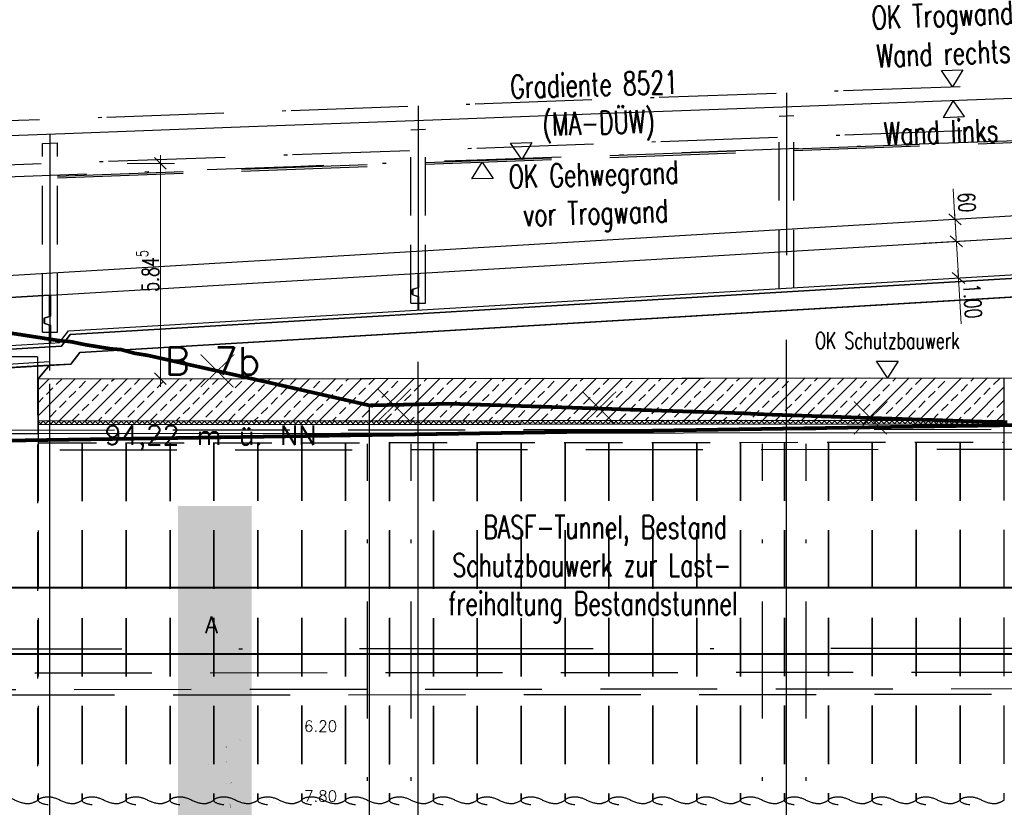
# Model space of a CAD drawing. Header units: metres. Extents: x 3458045 to 3462392, y 5482308 to 5484762.
# Tile 421 of 458: x 3461362 to 3461389, y 5483996 to 5484017. Entities that reach past the tile are written whole.
import ezdxf

# ---------------------------------------------------------------- set-up
doc = ezdxf.new("R2010")
doc.units = ezdxf.units.M
doc.header["$PDMODE"] = 3
doc.header["$PDSIZE"] = 0.1
for name, pattern in [('AUSGEZOGEN', [2, 1, 1]), ('DURCHGEZOGEN', [0]), ('STRICHPUNKT2', [12.7, 6.35, -3.175, 0, -3.175]), ('VERDECKT', [9.525, 6.35, -3.175]), ('VERDECKT2', [4.7625, 3.175, -1.5875])]:
    doc.linetypes.add(name, pattern=pattern)
doc.layers.get('0').update_dxf_attribs({"linetype": 'CONTINUOUS'})
doc.layers.get('DEFPOINTS').update_dxf_attribs({"linetype": 'CONTINUOUS'})
for name, color, linetype in [('BAUER_BK BESTAND', 170, 'CONTINUOUS'), ('GGUFUELLUNG', 7, 'DURCHGEZOGEN'), ('GGULINIE', 7, 'DURCHGEZOGEN'), ('GGUTEXT', 7, 'DURCHGEZOGEN'), ('SP_BASF-Tunnel', 20, 'CONTINUOUS'), ('SP_BW5xx-SchutzbauwerkBASF', 7, 'VERDECKT2'), ('SP_FUGENBÄNDER', 2, 'AUSGEZOGEN'), ('SP_GELÄNDE-BESTAND', 251, 'CONTINUOUS'), ('SP_GELÄNDE-PLANUNG', 10, 'CONTINUOUS'), ('SP_GRADIENTE', 3, 'CONTINUOUS'), ('SP_Gradiente-Achse-6522', 92, 'STRICHPUNKT2'), ('SP_HW10', 170, 'VERDECKT'), ('SP_HW100', 170, 'VERDECKT'), ('SP_Rückbau', 40, 'AUSGEZOGEN'), ('SP_TEXT', 2, 'CONTINUOUS'), ('SP_Trogsohle_Bohrpfähle_L6', 1, 'VERDECKT2'), ('SP_Trogwand_L6', 2, 'CONTINUOUS'), ('SP_Tunnelsohle_L6-Schnitt', 2, 'CONTINUOUS'), ('SP_Tunnelsohle_L7+8-Schnitt', 2, 'CONTINUOUS'), ('SP_Tunnelsohle_Sauberkeitsschicht', 1, 'CONTINUOUS'), ('SP_VERM', 1, 'CONTINUOUS'), ('T__GRAD', 2, 'CONTINUOUS'), ('WEISSERHINTERGRUND', 254, 'DURCHGEZOGEN')]:
    doc.layers.add(name, color=color, linetype=linetype)
doc.layers.add('SP_HILF', color=6, linetype='CONTINUOUS', plot=False)
doc.layers.add('SP_Höhenplan-Beschriftung-Linien', color=2, linetype='CONTINUOUS', lineweight=25)
doc.layers.add('SP_Höhenplan-Beschriftung-Linien-Bestandsgelände', color=7, linetype='CONTINUOUS', lineweight=25)
doc.styles.add('SP_F', font='romans.shx', dxfattribs={"width": 0.7, "bigfont": 'sp_f.shx'})
doc.styles.get("Standard").update_dxf_attribs({"font": 'txt.shx'})
doc.dimstyles.new('SOFI18$0', dxfattribs={"dimtxt": 1.8, "dimasz": 0.18, "dimexe": 0.9, "dimexo": 0.625, "dimgap": 0.486, "dimtad": 1, "dimdec": 3, "dimrnd": 0.001, "dimzin": 1, "dimdsep": 46, "dimtxsty": 'SP_F', "dimblk1": 'SOF_BEMSTR1', "dimblk2": 'SOF_BEMSTR2', "dimsah": 1, "dimcen": 1.8, "dimse1": 1, "dimse2": 1, "dimclrd": 1, "dimclre": 1, "dimclrt": 7, "dimaunit": 2, "dimazin": 0, "dimtfac": 1, "dimtdec": 3, "dimtmove": 0, "dimatfit": 3, "dimfxl": 1, "dimtolj": 1, "dimtzin": 0, "dimlwd": 0, "dimlwe": 0, "dimarcsym": 0})

# ---------------------------------------------------------------- blocks, each defined once
blk = doc.blocks.new('SOF_LEVELMARK_FINISHED')
at = {"color": 0, "linetype": 'Continuous'}
for p, q in [((0, 0), (-0.65, 1)), ((-0.65, 1), (0.65, 1)), ((0.65, 1), (0, 0))]:
    blk.add_line(p, q, dxfattribs=at)
blk = doc.blocks.new('A$C23D12D66')
at = {"layer": 'SP_Rückbau', "lineweight": 60, "const_width": 0.025, "flags": 128}
for points in [[(-0.466, 0.426), (0.47, -0.439)], [(-0.422, -0.47), (0.422, 0.47)]]:
    blk.add_lwpolyline(points, dxfattribs=at)
blk = doc.blocks.new('SOF_BEMSTR2')
at = {"color": 0, "linetype": 'ByBlock', "lineweight": -2}
for p, q in [((0, -20), (0, 8.5)), ((3.535, 3.535), (-3.535, -3.535)), ((-5, 0), (5, 0))]:
    blk.add_line(p, q, dxfattribs=at)
blk = doc.blocks.new('SOF_BEMSTR1')
at = {"color": 0, "linetype": 'ByBlock', "lineweight": -2}
for p, q in [((0, 20), (0, -8.5)), ((3.535, 3.535), (-3.535, -3.535)), ((-5, 0), (5, 0))]:
    blk.add_line(p, q, dxfattribs=at)
blk = doc.blocks.new('*D420')
at = {"layer": 'DEFPOINTS', "color": 0, "linetype": 'AUSGEZOGEN', "transparency": 16777216}
for p in [(3461387.762, 5484011.789), (3461387.091, 5484011.749), (3461387.127, 5484011.15)]:
    blk.add_point(p, dxfattribs=at)
at = {"layer": 'SP_VERM', "color": 1, "linetype": 'AUSGEZOGEN', "lineweight": 0, "transparency": 16777216}
for p, q in [((3461387.762, 5484011.789), (3461387.713, 5484012.616)), ((3461387.795, 5484011.235), (3461387.765, 5484011.744))]:
    blk.add_line(p, q, dxfattribs=at)
at = {"layer": 'SP_VERM', "color": 1, "linetype": 'AUSGEZOGEN', "lineweight": 0, "transparency": 16777216, "xscale": 0.0450000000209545, "yscale": 0.0450000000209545, "zscale": 0.0450000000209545}
for name, p, rotation in [('SOF_BEMSTR1', (3461387.762, 5484011.789), 93.40198040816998), ('SOF_BEMSTR2', (3461387.798, 5484011.19), 273.40198040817)]:
    blk.add_blockref(name, p, dxfattribs=dict(at, rotation=rotation))
at = {"layer": 'SP_VERM', "color": 7, "linetype": 'AUSGEZOGEN', "transparency": 16777216, "insert": (3461388.082, 5484012.245), "char_height": 0.45, "attachment_point": 5, "rotation": 273.402, "style": 'SP_F'}
blk.add_mtext('\\A1;\\A1;60{\\H.7x;\\S^ ;}', dxfattribs=at)
blk = doc.blocks.new('*D421')
at = {"layer": 'DEFPOINTS', "color": 0, "linetype": 'AUSGEZOGEN', "transparency": 16777216}
for p in [(3461387.127, 5484011.15), (3461387.857, 5484010.192), (3461387.186, 5484010.152)]:
    blk.add_point(p, dxfattribs=at)
at = {"layer": 'SP_VERM', "color": 1, "linetype": 'AUSGEZOGEN', "lineweight": 0, "transparency": 16777216}
for p, q in [((3461387.8, 5484011.145), (3461387.854, 5484010.237)), ((3461387.857, 5484010.192), (3461387.931, 5484008.946))]:
    blk.add_line(p, q, dxfattribs=at)
at = {"layer": 'SP_VERM', "color": 1, "linetype": 'AUSGEZOGEN', "lineweight": 0, "transparency": 16777216, "xscale": 0.0450000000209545, "yscale": 0.0450000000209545, "zscale": 0.0450000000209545}
for name, p, rotation in [('SOF_BEMSTR1', (3461387.798, 5484011.19), 93.40198040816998), ('SOF_BEMSTR2', (3461387.857, 5484010.192), 273.40198040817)]:
    blk.add_blockref(name, p, dxfattribs=dict(at, rotation=rotation))
at = {"layer": 'SP_VERM', "color": 7, "linetype": 'AUSGEZOGEN', "transparency": 16777216, "insert": (3461388.241, 5484009.567), "char_height": 0.45, "attachment_point": 5, "rotation": 273.402, "style": 'SP_F'}
blk.add_mtext('\\A1;\\A1;1.00{\\H.7x;\\S^ ;}', dxfattribs=at)
blk = doc.blocks.new('*D429')
at = {"layer": 'DEFPOINTS', "color": 0, "linetype": 'AUSGEZOGEN', "transparency": 16777216}
for p in [(3461363.815, 5484013.305), (3461366.184, 5484013.305), (3461363.815, 5484007.46)]:
    blk.add_point(p, dxfattribs=at)
at = {"layer": 'SP_VERM', "color": 1, "linetype": 'AUSGEZOGEN', "lineweight": 0, "transparency": 16777216}
blk.add_line((3461366.184, 5484007.505), (3461366.184, 5484013.26), dxfattribs=at)
at = {"layer": 'SP_VERM', "color": 1, "linetype": 'AUSGEZOGEN', "lineweight": 0, "transparency": 16777216, "xscale": 0.0450000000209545, "yscale": 0.0450000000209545, "zscale": 0.0450000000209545}
for name, p, rotation in [('SOF_BEMSTR1', (3461366.184, 5484013.305), 90), ('SOF_BEMSTR2', (3461366.184, 5484007.46), 270)]:
    blk.add_blockref(name, p, dxfattribs=dict(at, rotation=rotation))
at = {"layer": 'SP_VERM', "color": 7, "linetype": 'AUSGEZOGEN', "transparency": 16777216, "insert": (3461365.838, 5484010.383), "char_height": 0.45, "attachment_point": 5, "rotation": 90, "style": 'SP_F'}
blk.add_mtext('\\A1;\\A1;5.84{\\H.7x;\\S5^ ;}', dxfattribs=at)
blk = doc.blocks.new('A$C00930E1F')
at = {"layer": 'GGUFUELLUNG', "color": 30}
blk.add_solid([(-1.998, -6.198), (-1.998, -7.801), (0, -6.198), (0, -7.801)], dxfattribs=at)
at = {"layer": 'GGUFUELLUNG', "color": 51}
blk.add_solid([(-1.998, -7.801), (-1.998, -10.098), (0, -7.801), (0, -10.098)], dxfattribs=at)
at = {"layer": 'GGULINIE', "color": 7, "linetype": 'DURCHGEZOGEN'}
for points, const_width in [([(-1.998, 0), (0, 0)], 0.002), ([(-1.998, -19.997), (-1.998, 0)], 0.002), ([(0, 0), (0, -19.997)], 0.002), ([(-1.998, -6.198), (0, -6.198)], 0.001), ([(-0.325, -6.335), (-0.316, -6.327)], 0.001), ([(-0.325, -6.335), (-0.325, -6.335)], 0.001), ([(-0.325, -6.36), (-0.325, -6.335)], 0.001), ([(-0.316, -6.369), (-0.325, -6.36)], 0.001), ([(-0.316, -6.327), (-0.296, -6.327)], 0.001), ([(-0.296, -6.369), (-0.316, -6.369)], 0.001), ([(-0.296, -6.327), (-0.283, -6.335)], 0.001), ([(-0.283, -6.36), (-0.296, -6.369)], 0.001), ([(-0.283, -6.335), (-0.283, -6.36)], 0.001), ([(0, -6.198), (0.799, -6.198)], 0.001), ([(0.799, -6.198), (2.423, -6.198)], 0.001), ([(-0.724, -6.535), (-0.716, -6.527)], 0.001), ([(-0.724, -6.535), (-0.724, -6.535)], 0.001), ([(-0.724, -6.56), (-0.724, -6.535)], 0.001), ([(-0.716, -6.568), (-0.724, -6.56)], 0.001), ([(-0.716, -6.527), (-0.695, -6.527)], 0.001), ([(-0.695, -6.568), (-0.716, -6.568)], 0.001), ([(-0.695, -6.527), (-0.683, -6.535)], 0.001), ([(-0.683, -6.56), (-0.695, -6.568)], 0.001), ([(-0.683, -6.535), (-0.683, -6.56)], 0.001), ([(-1.257, -6.972), (-1.236, -6.951)], 0.001), ([(-1.236, -6.951), (-1.19, -6.951)], 0.001), ([(-1.19, -6.951), (-1.166, -6.972)], 0.001), ([(-0.724, -6.935), (-0.716, -6.926)], 0.001), ([(-0.724, -6.935), (-0.724, -6.935)], 0.001), ([(-0.724, -6.96), (-0.724, -6.935)], 0.001), ([(-0.716, -6.926), (-0.695, -6.926)], 0.001), ([(-0.695, -6.926), (-0.683, -6.935)], 0.001), ([(-0.683, -6.935), (-0.683, -6.96)], 0.001), ([(-1.257, -6.972), (-1.257, -6.972)], 0.001), ([(-1.257, -7.022), (-1.257, -6.972)], 0.001), ([(-1.236, -7.043), (-1.257, -7.022)], 0.001), ([(-1.19, -7.043), (-1.236, -7.043)], 0.001), ([(-1.166, -7.022), (-1.19, -7.043)], 0.001), ([(-1.166, -6.972), (-1.166, -7.022)], 0.001), ([(-0.716, -6.968), (-0.724, -6.96)], 0.001), ([(-0.695, -6.968), (-0.716, -6.968)], 0.001), ([(-0.683, -6.96), (-0.695, -6.968)], 0.001), ([(-1.723, -7.434), (-1.715, -7.426)], 0.001), ([(-1.723, -7.434), (-1.723, -7.434)], 0.001), ([(-1.723, -7.459), (-1.723, -7.434)], 0.001), ([(-1.715, -7.468), (-1.723, -7.459)], 0.001), ([(-1.715, -7.426), (-1.694, -7.426)], 0.001), ([(-1.694, -7.468), (-1.715, -7.468)], 0.001), ([(-1.694, -7.426), (-1.682, -7.434)], 0.001), ([(-1.682, -7.459), (-1.694, -7.468)], 0.001), ([(-1.682, -7.434), (-1.682, -7.459)], 0.001), ([(-0.716, -7.401), (-0.67, -7.355)], 0.001), ([(-0.716, -7.401), (-0.716, -7.401)], 0.001), ([(-0.716, -7.493), (-0.716, -7.401)], 0.001), ([(-0.67, -7.355), (-0.579, -7.355)], 0.001), ([(-0.579, -7.355), (-0.533, -7.401)], 0.001), ([(-0.533, -7.401), (-0.533, -7.493)], 0.001), ([(-0.67, -7.538), (-0.716, -7.493)], 0.001), ([(-0.579, -7.538), (-0.67, -7.538)], 0.001), ([(-0.533, -7.493), (-0.579, -7.538)], 0.001), ([(-1.998, -7.801), (0, -7.801)], 0.001), ([(0, -7.801), (0.799, -8.096)], 0.001), ([(-0.766, -8.104), (-0.72, -8.059)], 0.001), ([(-0.766, -8.104), (-0.766, -8.104)], 0.001), ([(-0.766, -8.196), (-0.766, -8.104)], 0.001), ([(-0.72, -8.059), (-0.629, -8.059)], 0.001), ([(-0.629, -8.059), (-0.583, -8.104)], 0.001), ([(-0.583, -8.104), (-0.583, -8.196)], 0.001), ([(0.799, -8.096), (2.423, -8.096)], 0.001)]:
    blk.add_lwpolyline(points, dxfattribs=dict(at, const_width=const_width))
at = {"layer": 'WEISSERHINTERGRUND'}
blk.add_solid([(-1.998, 0), (-1.998, -6.198), (0, 0), (0, -6.198)], dxfattribs=at)
at = {"layer": 'GGUTEXT', "color": 7}
for s, height, p in [('B 7b', 0.75, (-2.361, 3.558)), ('94,22 m ü. NN', 0.525, (-3.989, 1.661)), ('A', 0.45, (-1.264, -3.454)), (' 6.20', 0.3, (1.154, -6.128)), (' 7.80', 0.3, (1.154, -8.024))]:
    blk.add_text(s, height=height, dxfattribs=at).set_placement(p)

msp = doc.modelspace()

# ---------------------------------------------------------------- hatches: boundary and pattern name
at = {"layer": 'SP_BW5xx-SchutzbauwerkBASF', "linetype": 'Continuous'}
h = msp.add_hatch(dxfattribs=at)
h.set_pattern_fill('BETONST', color=252, scale=2.5)
h.set_pattern_definition([(45, (0, 0), (-0.353553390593, 0.353553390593), []), (45, (0.35355, 0), (-0.353553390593, 0.353553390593), [0.25, -0.125])])
edge = h.paths.add_edge_path()
edge.add_line((3461362.8604, 5484007.4591), (3461389.0924, 5484007.4865))
edge.add_line((3461389.0924, 5484007.4865), (3461389.0924, 5484006.3375))
edge.add_line((3461362.8604, 5484006.317), (3461389.0923, 5484006.3375))
edge.add_line((3461362.8604, 5484007.4595), (3461362.8604, 5484006.317))
h = msp.add_hatch(dxfattribs=at)
h.set_pattern_fill('FERTIG', color=252, angle=45)
h.set_pattern_definition([(45, (0, 0), (-0.0707106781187, 0.0707106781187), []), (135, (0, 0), (-0.0707106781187, -0.0707106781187), [])])
edge = h.paths.add_edge_path()
edge.add_line((3461362.8604, 5484006.317), (3461389.0923, 5484006.3375))
edge.add_line((3461362.8604, 5484006.217), (3461389.0924, 5484006.2375))
edge.add_line((3461362.8604, 5484006.317), (3461362.8604, 5484006.217))
edge.add_line((3461389.0924, 5484006.3375), (3461389.0924, 5484006.2375))

# ---------------------------------------------------------------- linework, layer by layer
at = {"layer": 'SP_BASF-Tunnel'}
msp.add_line((3461344.7954, 5484005.9628), (3461393.1844, 5484006.0007), dxfattribs=at)
at = {"layer": 'SP_BASF-Tunnel', "linetype": 'VERDECKT2'}
for points in [[(3461260.1074, 5484006.0219), (3461311.1843, 5484006.0219), (3461314.1443, 5484006.0252), (3461323.1843, 5484006.0353), (3461333.1843, 5484006.0437), (3461393.1843, 5484006.0907), (3461413.6908, 5484006.1072)], [(3461344.4026, 5484005.5125), (3461393.1847, 5484005.5507), (3461395.7164, 5484005.5528)], [(3461343.7221, 5483999.462), (3461393.1895, 5483999.5007), (3461395.7164, 5483999.5028)], [(3461344.7954, 5483999.0128), (3461393.1898, 5483999.0507), (3461394.2954, 5483999.0516)], [(3461259.4348, 5483998.8319), (3461311.1883, 5483998.8319), (3461314.1523, 5483998.8352), (3461323.1923, 5483998.8453), (3461333.1904, 5483998.8537), (3461393.1899, 5483998.9007), (3461415.693, 5483998.9188)]]:
    msp.add_lwpolyline(points, dxfattribs=at)
at = {"layer": 'SP_BASF-Tunnel', "linetype": 'STRICHPUNKT2'}
msp.add_lwpolyline([(3461259.5518, 5484000.0819), (3461311.1876, 5484000.0819), (3461314.1509, 5484000.0852), (3461323.1909, 5484000.0953), (3461333.1893, 5484000.1037), (3461393.189, 5484000.1507), (3461413.6956, 5484000.1672)], dxfattribs=at)
at = {"layer": 'SP_BW5xx-SchutzbauwerkBASF', "linetype": 'VERDECKT2', "ltscale": 0.5}
for p, q in [((3461362.8424, 5484008.0535), (3461361.6424, 5484008.0535)), ((3461364.0524, 5484005.7263), (3461364.0524, 5483996.016)), ((3461364.0604, 5484005.7263), (3461364.0604, 5483996.016)), ((3461365.2444, 5484005.7273), (3461365.2444, 5483996.016)), ((3461365.2524, 5484005.7273), (3461365.2524, 5483996.016)), ((3461366.4364, 5484005.7282), (3461366.4364, 5483996.016)), ((3461366.4444, 5484005.7282), (3461366.4444, 5483996.016)), ((3461367.6284, 5484005.7291), (3461367.6284, 5483996.016)), ((3461367.6364, 5484005.7291), (3461367.6364, 5483996.016)), ((3461368.8204, 5484005.7301), (3461368.8204, 5483996.016)), ((3461368.8284, 5484005.7301), (3461368.8284, 5483996.016)), ((3461370.0124, 5484005.731), (3461370.0124, 5483996.016)), ((3461370.0204, 5484005.731), (3461370.0204, 5483996.016)), ((3461371.2044, 5484005.7319), (3461371.2044, 5483996.016)), ((3461371.2124, 5484005.7319), (3461371.2124, 5483996.016)), ((3461372.3964, 5484005.7245), (3461372.3964, 5483996.016)), ((3461372.4044, 5484005.7329), (3461372.4044, 5483996.016)), ((3461373.5884, 5484005.7254), (3461373.5884, 5483996.016)), ((3461373.5964, 5484005.7254), (3461373.5964, 5483996.016)), ((3461374.7804, 5484005.7263), (3461374.7804, 5483996.016)), ((3461374.7884, 5484005.7263), (3461374.7884, 5483996.016)), ((3461375.9724, 5484005.7273), (3461375.9724, 5483996.016)), ((3461375.9804, 5484005.7273), (3461375.9804, 5483996.016)), ((3461377.1644, 5484005.7282), (3461377.1644, 5483996.016)), ((3461377.1724, 5484005.7282), (3461377.1724, 5483996.016)), ((3461378.3564, 5484005.7291), (3461378.3564, 5483996.016)), ((3461378.3644, 5484005.7291), (3461378.3644, 5483996.016)), ((3461379.5484, 5484005.7301), (3461379.5484, 5483996.016)), ((3461379.5564, 5484005.7301), (3461379.5564, 5483996.016)), ((3461380.7404, 5484005.731), (3461380.7404, 5483996.016)), ((3461380.7484, 5484005.731), (3461380.7484, 5483996.016)), ((3461381.9324, 5484005.7319), (3461381.9324, 5483996.016)), ((3461381.9404, 5484005.7319), (3461381.9404, 5483996.016)), ((3461383.1244, 5484005.7329), (3461383.1244, 5483996.016)), ((3461383.1324, 5484005.7329), (3461383.1324, 5483996.016)), ((3461384.3164, 5484005.7338), (3461384.3164, 5483996.016)), ((3461384.3244, 5484005.7338), (3461384.3244, 5483996.016)), ((3461385.5084, 5484005.7347), (3461385.5084, 5483996.016)), ((3461385.5164, 5484005.7347), (3461385.5164, 5483996.016)), ((3461386.7004, 5484005.7357), (3461386.7004, 5483996.016)), ((3461386.7084, 5484005.7357), (3461386.7084, 5483996.016)), ((3461387.8924, 5484005.7366), (3461387.8924, 5483996.016)), ((3461387.9004, 5484005.7366), (3461387.9004, 5483996.016)), ((3461389.0924, 5484005.7375), (3461389.0924, 5483996.016))]:
    msp.add_line(p, q, dxfattribs=at)
at = {"layer": 'SP_BW5xx-SchutzbauwerkBASF', "color": 2, "linetype": 'Continuous'}
for p, q in [((3461362.8604, 5484007.4595), (3461362.8604, 5484006.317)), ((3461389.0924, 5484007.4865), (3461389.0924, 5484006.3375)), ((3461362.8604, 5484006.317), (3461362.8604, 5484006.217)), ((3461389.0924, 5484006.3375), (3461389.0924, 5484006.2375))]:
    msp.add_line(p, q, dxfattribs=at)
at = {"layer": 'SP_BW5xx-SchutzbauwerkBASF', "color": 2, "linetype": 'VERDECKT2', "ltscale": 0.5}
for p, q in [((3461362.8604, 5484006.217), (3461362.8604, 5484005.717)), ((3461389.0924, 5484006.2375), (3461389.0924, 5484005.7375))]:
    msp.add_line(p, q, dxfattribs=at)
at = {"layer": 'SP_BW5xx-SchutzbauwerkBASF', "linetype": 'STRICHPUNKT2', "ltscale": 0.5}
for p, q in [((3461371.8044, 5483985.3374), (3461371.8044, 5484005.6889)), ((3461372.9964, 5483985.3374), (3461372.9964, 5484005.6889)), ((3461382.5324, 5483985.3374), (3461382.5324, 5484005.6889)), ((3461383.7244, 5483985.3374), (3461383.7244, 5484005.6889))]:
    msp.add_line(p, q, dxfattribs=at)
at = {"layer": 'SP_BW5xx-SchutzbauwerkBASF', "color": 2, "linetype": 'Continuous'}
for points in [[(3461362.8604, 5484007.4591), (3461389.0924, 5484007.4865)], [(3461362.8604, 5484006.217), (3461389.0924, 5484006.2375)]]:
    msp.add_lwpolyline(points, dxfattribs=at)
at = {"layer": 'SP_BW5xx-SchutzbauwerkBASF', "color": 1, "linetype": 'Continuous'}
msp.add_lwpolyline([(3461362.8604, 5484006.317), (3461389.0923, 5484006.3375)], dxfattribs=at)
at = {"layer": 'SP_BW5xx-SchutzbauwerkBASF', "color": 2, "linetype": 'VERDECKT2', "ltscale": 0.5}
msp.add_lwpolyline([(3461362.8604, 5484005.717), (3461389.0928, 5484005.7375)], dxfattribs=at)
at = {"layer": 'SP_BW5xx-SchutzbauwerkBASF', "linetype": 'VERDECKT2', "ltscale": 0.5}
for points in [[(3461365.2524, 5483996.016), (3461365.0381, 5483995.9261), (3461364.6524, 5483996.016), (3461364.2671, 5483996.1028), (3461364.0524, 5483996.016), (3461364.2556, 5483995.9102), (3461364.6524, 5483996.016)], [(3461366.4444, 5483996.016), (3461366.2301, 5483995.9261), (3461365.8444, 5483996.016), (3461365.4591, 5483996.1028), (3461365.2444, 5483996.016), (3461365.4476, 5483995.9102), (3461365.8444, 5483996.016)], [(3461367.6364, 5483996.016), (3461367.4221, 5483995.9261), (3461367.0364, 5483996.016), (3461366.6511, 5483996.1028), (3461366.4364, 5483996.016), (3461366.6396, 5483995.9102), (3461367.0364, 5483996.016)], [(3461368.8284, 5483996.016), (3461368.6141, 5483995.9261), (3461368.2284, 5483996.016), (3461367.8431, 5483996.1028), (3461367.6284, 5483996.016), (3461367.8316, 5483995.9102), (3461368.2284, 5483996.016)], [(3461370.0204, 5483996.016), (3461369.8061, 5483995.9261), (3461369.4204, 5483996.016), (3461369.0351, 5483996.1028), (3461368.8204, 5483996.016), (3461369.0236, 5483995.9102), (3461369.4204, 5483996.016)], [(3461371.2124, 5483996.016), (3461370.9981, 5483995.9261), (3461370.6124, 5483996.016), (3461370.2271, 5483996.1028), (3461370.0124, 5483996.016), (3461370.2156, 5483995.9102), (3461370.6124, 5483996.016)], [(3461372.4044, 5483996.016), (3461372.1901, 5483995.9261), (3461371.8044, 5483996.016), (3461371.4191, 5483996.1028), (3461371.2044, 5483996.016), (3461371.4076, 5483995.9102), (3461371.8044, 5483996.016)], [(3461373.5964, 5483996.016), (3461373.3821, 5483995.9261), (3461372.9964, 5483996.016), (3461372.6111, 5483996.1028), (3461372.3964, 5483996.016), (3461372.5996, 5483995.9102), (3461372.9964, 5483996.016)], [(3461374.7884, 5483996.016), (3461374.5741, 5483995.9261), (3461374.1884, 5483996.016), (3461373.8031, 5483996.1028), (3461373.5884, 5483996.016), (3461373.7916, 5483995.9102), (3461374.1884, 5483996.016)], [(3461375.9804, 5483996.016), (3461375.7661, 5483995.9261), (3461375.3804, 5483996.016), (3461374.9951, 5483996.1028), (3461374.7804, 5483996.016), (3461374.9836, 5483995.9102), (3461375.3804, 5483996.016)], [(3461377.1724, 5483996.016), (3461376.9581, 5483995.9261), (3461376.5724, 5483996.016), (3461376.1871, 5483996.1028), (3461375.9724, 5483996.016), (3461376.1756, 5483995.9102), (3461376.5724, 5483996.016)], [(3461378.3644, 5483996.016), (3461378.1501, 5483995.9261), (3461377.7644, 5483996.016), (3461377.3791, 5483996.1028), (3461377.1644, 5483996.016), (3461377.3676, 5483995.9102), (3461377.7644, 5483996.016)], [(3461379.5564, 5483996.016), (3461379.3421, 5483995.9261), (3461378.9564, 5483996.016), (3461378.5711, 5483996.1028), (3461378.3564, 5483996.016), (3461378.5596, 5483995.9102), (3461378.9564, 5483996.016)], [(3461380.7484, 5483996.016), (3461380.5341, 5483995.9261), (3461380.1484, 5483996.016), (3461379.7631, 5483996.1028), (3461379.5484, 5483996.016), (3461379.7516, 5483995.9102), (3461380.1484, 5483996.016)], [(3461381.9404, 5483996.016), (3461381.7261, 5483995.9261), (3461381.3404, 5483996.016), (3461380.9551, 5483996.1028), (3461380.7404, 5483996.016), (3461380.9436, 5483995.9102), (3461381.3404, 5483996.016)], [(3461383.1324, 5483996.016), (3461382.9181, 5483995.9261), (3461382.5324, 5483996.016), (3461382.1471, 5483996.1028), (3461381.9324, 5483996.016), (3461382.1356, 5483995.9102), (3461382.5324, 5483996.016)], [(3461384.3244, 5483996.016), (3461384.1101, 5483995.9261), (3461383.7244, 5483996.016), (3461383.3391, 5483996.1028), (3461383.1244, 5483996.016), (3461383.3276, 5483995.9102), (3461383.7244, 5483996.016)], [(3461385.5164, 5483996.016), (3461385.3021, 5483995.9261), (3461384.9164, 5483996.016), (3461384.5311, 5483996.1028), (3461384.3164, 5483996.016), (3461384.5196, 5483995.9102), (3461384.9164, 5483996.016)], [(3461386.7084, 5483996.016), (3461386.4941, 5483995.9261), (3461386.1084, 5483996.016), (3461385.7231, 5483996.1028), (3461385.5084, 5483996.016), (3461385.7116, 5483995.9102), (3461386.1084, 5483996.016)], [(3461387.9004, 5483996.016), (3461387.6861, 5483995.9261), (3461387.3004, 5483996.016), (3461386.9151, 5483996.1028), (3461386.7004, 5483996.016), (3461386.9036, 5483995.9102), (3461387.3004, 5483996.016)], [(3461389.0924, 5483996.016), (3461388.8781, 5483995.9261), (3461388.4924, 5483996.016), (3461388.1071, 5483996.1028), (3461387.8924, 5483996.016), (3461388.0956, 5483995.9102), (3461388.4924, 5483996.016)]]:
    msp.add_spline(points, degree=3, dxfattribs=at)
at = {"layer": 'SP_FUGENBÄNDER', "color": 1, "linetype": 'VERDECKT2', "ltscale": 0.5}
for p, q in [((3461382.9844, 5484009.9142), (3461382.9844, 5484014.5884)), ((3461383.3844, 5484009.9143), (3461383.3844, 5484014.6033)), ((3461372.9844, 5484009.5055), (3461372.9844, 5484014.2171)), ((3461373.3844, 5484009.5055), (3461373.3844, 5484014.232)), ((3461362.9844, 5484008.7253), (3461362.9844, 5484013.8458)), ((3461363.3844, 5484008.7253), (3461363.3844, 5484013.8606))]:
    msp.add_line(p, q, dxfattribs=at)
for points in [[(3461382.9844, 5484014.5884), (3461383.3844, 5484014.6033)], [(3461372.9844, 5484014.2171), (3461373.3844, 5484014.232)], [(3461362.9844, 5484013.8458), (3461363.3844, 5484013.8606)]]:
    msp.add_lwpolyline(points, dxfattribs=at)
at = {"layer": 'SP_FUGENBÄNDER'}
for points in [[(3461372.9844, 5484009.5055), (3461373.3844, 5484009.5055)], [(3461362.9844, 5484008.7253), (3461363.3844, 5484008.7253)]]:
    msp.add_lwpolyline(points, dxfattribs=at)
at = {"layer": 'SP_GELÄNDE-BESTAND', "const_width": 0.1}
msp.add_lwpolyline([(3461359.1844, 5484009.1526), (3461363.1521, 5484008.5368), (3461363.345, 5484008.5073), (3461363.4255, 5484008.4943), (3461363.4575, 5484008.4915), (3461363.5191, 5484008.4842), (3461363.64, 5484008.477), (3461363.7843, 5484008.458), (3461364.1244, 5484008.3859), (3461364.1844, 5484008.3762), (3461364.8401, 5484008.27), (3461365.0722, 5484008.2518), (3461365.115, 5484008.2497), (3461365.4877, 5484008.1488), (3461365.8524, 5484008.0905), (3461369.1844, 5484007.3435), (3461371.8562, 5484006.7361), (3461374.0646, 5484006.7815), (3461374.1844, 5484006.7777), (3461378.107, 5484006.6493), (3461378.9209, 5484006.6204), (3461379.1844, 5484006.6121), (3461381.9755, 5484006.5227), (3461382.682, 5484006.488), (3461384.1844, 5484006.4369), (3461385.469, 5484006.3935), (3461385.6471, 5484006.3882), (3461388.3849, 5484006.2984), (3461388.4464, 5484006.2968), (3461388.5115, 5484006.2936), (3461389.1844, 5484006.2768)], dxfattribs=at)
at = {"layer": 'SP_GELÄNDE-BESTAND', "linetype": 'VERDECKT', "const_width": 0.1}
msp.add_lwpolyline([(3461394.1844, 5484006.2748), (3461232.6414, 5484003.7871)], dxfattribs=at)
at = {"layer": 'SP_GELÄNDE-PLANUNG', "color": 1, "linetype": 'VERDECKT2'}
msp.add_lwpolyline([(3461323.6272, 5484011.4827), (3461328.6272, 5484011.6686), (3461333.6272, 5484011.8544), (3461338.6272, 5484012.0402), (3461343.6272, 5484012.226), (3461348.6272, 5484012.4118), (3461353.6272, 5484012.5976), (3461358.6272, 5484012.7833), (3461363.6272, 5484012.969), (3461368.6272, 5484013.1547), (3461373.6272, 5484013.3404), (3461378.6272, 5484013.526), (3461383.6272, 5484013.7117), (3461388.6272, 5484013.8973), (3461393.6272, 5484014.0828), (3461398.6272, 5484014.2684), (3461403.6272, 5484014.4539), (3461408.6272, 5484014.6378), (3461413.6272, 5484014.8194), (3461418.6272, 5484014.9987)], dxfattribs=at)
at = {"layer": 'SP_GELÄNDE-PLANUNG', "color": 2, "linetype": 'VERDECKT2'}
msp.add_lwpolyline([(3461323.629, 5484011.4328), (3461328.629, 5484011.6186), (3461333.629, 5484011.8044), (3461338.629, 5484011.9903), (3461343.629, 5484012.1761), (3461348.629, 5484012.3618), (3461353.629, 5484012.5476), (3461358.629, 5484012.7333), (3461363.629, 5484012.9191), (3461368.629, 5484013.1047), (3461373.629, 5484013.2904), (3461378.629, 5484013.4761), (3461383.629, 5484013.6617), (3461388.629, 5484013.8473), (3461393.629, 5484014.0329), (3461398.629, 5484014.2184), (3461403.629, 5484014.4039), (3461408.629, 5484014.5878), (3461413.629, 5484014.7694), (3461418.629, 5484014.9487)], dxfattribs=at)
at = {"layer": 'SP_GRADIENTE'}
msp.add_lwpolyline([(3461234.819, 5484002.6973), (3461417.2717, 5484013.5433)], dxfattribs=at)
at = {"layer": 'SP_Gradiente-Achse-6522', "ltscale": 0.5, "flags": 128}
msp.add_lwpolyline([(3461154.7845, 5484005.5221), (3461159.7845, 5484005.6371), (3461164.7845, 5484006.1642), (3461169.7845, 5484006.6912), (3461174.7845, 5484007.2183), (3461179.7845, 5484007.5894), (3461184.7845, 5484007.7385), (3461189.7845, 5484007.8473), (3461194.7845, 5484007.9524), (3461199.7845, 5484008.0576), (3461204.7845, 5484008.1637), (3461209.7845, 5484008.2711), (3461214.7845, 5484008.3803), (3461219.7845, 5484008.4914), (3461224.7845, 5484008.6048), (3461229.7845, 5484008.7207), (3461234.7845, 5484008.8394), (3461239.8794, 5484008.9265), (3461244.8794, 5484009.0516), (3461249.7845, 5484009.215), (3461254.7845, 5484009.3479), (3461259.7845, 5484009.4852), (3461264.7845, 5484009.6273), (3461269.7845, 5484009.7744), (3461274.7845, 5484009.9266), (3461279.7845, 5484010.0833), (3461284.7845, 5484010.2431), (3461289.7845, 5484010.4056), (3461294.7845, 5484010.5707), (3461299.7845, 5484010.7382), (3461304.7845, 5484010.908), (3461309.7845, 5484011.08), (3461314.7845, 5484011.254), (3461319.7845, 5484011.4298), (3461324.7845, 5484011.6084), (3461329.7845, 5484011.7878), (3461334.7845, 5484011.9671), (3461339.7845, 5484012.1464), (3461344.7845, 5484012.3256), (3461349.7845, 5484012.5049), (3461354.7845, 5484012.6841), (3461359.7845, 5484012.8633), (3461364.7845, 5484013.0425), (3461369.7845, 5484013.2216), (3461374.7845, 5484013.4007), (3461379.7845, 5484013.5798), (3461384.7845, 5484013.7588), (3461389.7845, 5484013.9379), (3461394.7845, 5484014.1169), (3461399.7845, 5484014.2958), (3461404.7845, 5484014.4749), (3461409.7845, 5484014.6557), (3461414.7845, 5484014.8386), (3461419.7845, 5484015.0216), (3461424.7845, 5484015.1987), (3461429.7845, 5484015.3693), (3461434.7845, 5484015.5329), (3461439.7845, 5484015.6881), (3461444.7845, 5484015.8345), (3461449.7845, 5484015.972), (3461454.7845, 5484016.1008), (3461459.7845, 5484016.2207), (3461464.7845, 5484016.3317), (3461469.7845, 5484016.4339), (3461474.7845, 5484016.5273), (3461479.7845, 5484016.6119), (3461484.7845, 5484016.6876), (3461489.7845, 5484016.7545), (3461494.7845, 5484016.8125), (3461499.7845, 5484016.8617), (3461504.7845, 5484016.9021), (3461509.7845, 5484016.9337), (3461514.7845, 5484016.9564), (3461519.7845, 5484016.9703), (3461524.7845, 5484016.9753), (3461529.7845, 5484016.9715), (3461534.7845, 5484016.9585), (3461539.7845, 5484016.9367), (3461544.7845, 5484016.915), (3461549.7845, 5484016.8975), (3461554.7845, 5484016.8843), (3461559.7845, 5484016.8754), (3461564.7845, 5484016.8709), (3461569.7845, 5484016.8708), (3461574.7845, 5484016.875), (3461579.7845, 5484016.8835), (3461584.7845, 5484016.8964), (3461589.7845, 5484016.9137), (3461594.7845, 5484016.9353), (3461599.7845, 5484016.9612), (3461604.7845, 5484016.9903), (3461609.7845, 5484017.0196), (3461614.7845, 5484017.0488), (3461619.7845, 5484017.0781), (3461624.7845, 5484017.1073)], dxfattribs=at)
at = {"layer": 'SP_Gradiente-Achse-6522', "ltscale": 0.5}
msp.add_lwpolyline([(3461324.7731, 5484011.9282), (3461329.773, 5484012.1076), (3461334.773, 5484012.2869), (3461339.773, 5484012.4662), (3461344.7731, 5484012.6454), (3461349.7731, 5484012.8247), (3461354.7731, 5484013.0039), (3461359.7731, 5484013.1831), (3461364.7731, 5484013.3623), (3461369.7731, 5484013.5414), (3461374.7731, 5484013.7205), (3461379.7731, 5484013.8996), (3461384.7731, 5484014.0786), (3461389.7731, 5484014.2577), (3461394.7731, 5484014.4367), (3461399.7731, 5484014.6156), (3461404.7731, 5484014.7947), (3461409.773, 5484014.9755), (3461414.7728, 5484015.1584), (3461419.773, 5484015.3414)], dxfattribs=at)
at = {"layer": 'SP_HILF'}
for points in [[(3461333.1744, 5484006.5406), (3461333.1744, 5484006.0397), (3461363.7547, 5484007.8575), (3461363.9947, 5484008.1723), (3461399.0224, 5484010.2546), (3461399.0402, 5484010.2556), (3461399.0424, 5484010.7554), (3461399.0224, 5484010.7555), (3461363.7361, 5484008.6578), (3461363.4961, 5484008.343), (3461333.1744, 5484006.5406)], [(3461363.9947, 5484008.1723), (3461363.7547, 5484007.8575), (3461363.1744, 5484007.823), (3461362.8604, 5484007.4591), (3461399.0424, 5484007.4955), (3461399.0402, 5484010.2556), (3461399.0024, 5484010.2544), (3461399.0024, 5484010.2544)], [(3461363.1744, 5484008.4241), (3461363.1744, 5484008.9156), (3461363.0244, 5484008.9656), (3461363.0244, 5484009.1022), (3461363.1744, 5484009.1522), (3461363.1744, 5484009.7264), (3461333.1944, 5484007.9442), (3461333.1944, 5484007.3722), (3461333.0444, 5484007.3222), (3461333.0444, 5484007.1789), (3461333.1944, 5484007.1289), (3461333.1944, 5484006.6419)], [(3461333.1744, 5484006.0397), (3461333.1744, 5484005.9537), (3461333.2774, 5484005.9538), (3461338.3423, 5484006.0478), (3461344.7954, 5484005.9628), (3461362.8604, 5484005.977), (3461362.8604, 5484007.4591), (3461363.1744, 5484007.823), (3461333.1744, 5484006.0397)]]:
    msp.add_lwpolyline(points, close=True, dxfattribs=at)
at = {"layer": 'SP_HW10', "lineweight": 30, "const_width": 0.05}
msp.add_lwpolyline([(3460947.0765, 5483999.9867), (3461463.4646, 5483999.9867)], dxfattribs=at)
at = {"layer": 'SP_HW100', "lineweight": 30, "const_width": 0.05}
msp.add_lwpolyline([(3460947.0765, 5484001.7867), (3461463.4646, 5484001.7867)], dxfattribs=at)
at = {"layer": 'SP_Höhenplan-Beschriftung-Linien', "color": 1, "linetype": 'ByBlock'}
for p, q in [((3461383.1844, 5483956.0493), (3461383.1844, 5484008.5117)), ((3461373.1844, 5483956.0493), (3461373.1844, 5484007.9172)), ((3461363.1844, 5483956.0493), (3461363.1844, 5484007.3227))]:
    msp.add_line(p, q, dxfattribs=at)
at = {"layer": 'SP_Höhenplan-Beschriftung-Linien-Bestandsgelände'}
msp.add_line((3461371.8562, 5484006.7361), (3461371.8562, 5483956.0493), dxfattribs=at)
at = {"layer": 'SP_Trogsohle_Bohrpfähle_L6', "linetype": 'VERDECKT2', "ltscale": 0.5}
for p, q in [((3461362.8424, 5484008.0535), (3461362.8424, 5483996.016)), ((3461362.8604, 5484005.7254), (3461362.8604, 5483996.016))]:
    msp.add_line(p, q, dxfattribs=at)
for points in [[(3461362.8604, 5483996.016), (3461362.6282, 5483995.9261), (3461362.2424, 5483996.016), (3461361.8571, 5483996.1028), (3461361.6424, 5483996.016), (3461361.8456, 5483995.9102), (3461362.2424, 5483996.016)], [(3461364.0604, 5483996.016), (3461363.8461, 5483995.9261), (3461363.4604, 5483996.016), (3461363.0751, 5483996.1028), (3461362.8604, 5483996.016), (3461363.0636, 5483995.9102), (3461363.4604, 5483996.016)]]:
    msp.add_spline(points, degree=3, dxfattribs=at)
at = {"layer": 'SP_Trogwand_L6', "color": 2}
for p, q in [((3461383.1844, 5484015.2225), (3461383.1844, 5484010.8157)), ((3461373.1844, 5484014.8644), (3461373.1844, 5484010.3214)), ((3461363.1844, 5484014.1034), (3461363.1844, 5484009.727))]:
    msp.add_line(p, q, dxfattribs=at)
at = {"layer": 'SP_Trogwand_L6', "color": 2, "linetype": 'STRICHPUNKT2', "ltscale": 0.5}
msp.add_lwpolyline([(3461323.1415, 5484013.0707), (3461324.7303, 5484013.1275), (3461329.73, 5484013.3068), (3461334.73, 5484013.4861), (3461339.73, 5484013.6654), (3461344.7301, 5484013.8447), (3461349.7301, 5484014.0239), (3461354.7301, 5484014.2031), (3461359.7301, 5484014.3823), (3461364.7301, 5484014.5615), (3461369.7301, 5484014.7406), (3461374.7301, 5484014.9197), (3461379.7301, 5484015.0988), (3461384.7301, 5484015.2779), (3461389.7301, 5484015.4569), (3461394.7301, 5484015.6359), (3461399.0224, 5484015.7895)], dxfattribs=at)
at = {"layer": 'SP_Trogwand_L6'}
msp.add_lwpolyline([(3461303.1422, 5484011.8861), (3461303.5867, 5484011.9017), (3461308.5861, 5484012.0804), (3461313.5855, 5484012.2619), (3461318.5848, 5484012.4461), (3461323.5844, 5484012.6319), (3461328.5844, 5484012.8178), (3461333.5845, 5484013.0036), (3461338.5845, 5484013.1894), (3461343.5845, 5484013.3752), (3461348.5845, 5484013.561), (3461353.5845, 5484013.7468), (3461358.5845, 5484013.9325), (3461363.5845, 5484014.1182), (3461368.5845, 5484014.3039), (3461373.5845, 5484014.4896), (3461378.5845, 5484014.6752), (3461383.5845, 5484014.8609), (3461388.5845, 5484015.0465), (3461393.5845, 5484015.232), (3461398.5845, 5484015.4176), (3461399.0224, 5484015.4338)], dxfattribs=at)
at = {"layer": 'SP_Tunnelsohle_L6-Schnitt'}
msp.add_line((3461363.4444, 5484008.4401), (3461363.6844, 5484008.7549), dxfattribs=at)
at = {"layer": 'SP_Tunnelsohle_L6-Schnitt', "linetype": 'VERDECKT2', "ltscale": 0.5}
msp.add_line((3461363.1744, 5484008.4241), (3461363.1744, 5484007.9232), dxfattribs=at)
at = {"layer": 'SP_Tunnelsohle_L6-Schnitt'}
for points in [[(3461363.1944, 5484009.7276), (3461399.0224, 5484011.8574)], [(3461363.6844, 5484008.7549), (3461399.0224, 5484010.8556)], [(3461333.1944, 5484007.9442), (3461363.1744, 5484009.7264)], [(3461333.1944, 5484006.6419), (3461363.1744, 5484008.4241)], [(3461363.1944, 5484008.4253), (3461363.4444, 5484008.4401)]]:
    msp.add_lwpolyline(points, dxfattribs=at)
at = {"layer": 'SP_Tunnelsohle_L6-Schnitt', "linetype": 'VERDECKT2', "ltscale": 0.5}
msp.add_lwpolyline([(3461333.224, 5484006.1428), (3461363.1744, 5484007.9232)], dxfattribs=at)
at = {"layer": 'SP_Tunnelsohle_L7+8-Schnitt', "color": 1}
for p, q in [((3461373.1744, 5484010.3208), (3461373.1744, 5484009.9294)), ((3461373.1944, 5484010.322), (3461373.1944, 5484009.9327)), ((3461373.1744, 5484009.9294), (3461373.0244, 5484009.8794)), ((3461373.1944, 5484009.9327), (3461373.0444, 5484009.8827)), ((3461363.1744, 5484009.7264), (3461363.1744, 5484009.1522)), ((3461363.1944, 5484009.7276), (3461363.1944, 5484009.1556)), ((3461373.0244, 5484009.7427), (3461373.0244, 5484009.8794)), ((3461373.0244, 5484009.7427), (3461373.1744, 5484009.6927)), ((3461373.0444, 5484009.7394), (3461373.0444, 5484009.8827)), ((3461373.0444, 5484009.7394), (3461373.1944, 5484009.6894)), ((3461373.1744, 5484009.6927), (3461373.1744, 5484009.3191)), ((3461373.1944, 5484009.6894), (3461373.1944, 5484009.3203)), ((3461363.1744, 5484009.1522), (3461363.0244, 5484009.1022)), ((3461363.0244, 5484008.9656), (3461363.0244, 5484009.1022)), ((3461363.1944, 5484009.1556), (3461363.0444, 5484009.1056)), ((3461363.0444, 5484008.9622), (3461363.0444, 5484009.1056)), ((3461363.0244, 5484008.9656), (3461363.1744, 5484008.9156)), ((3461363.0444, 5484008.9622), (3461363.1944, 5484008.9122)), ((3461363.1744, 5484008.9156), (3461363.1744, 5484008.4241)), ((3461363.1944, 5484008.9122), (3461363.1944, 5484008.4253))]:
    msp.add_line(p, q, dxfattribs=at)
at = {"layer": 'SP_Tunnelsohle_L7+8-Schnitt'}
for p, q in [((3461373.1844, 5484010.3214), (3461373.1844, 5484009.3197)), ((3461363.1844, 5484009.727), (3461363.1844, 5484008.4247))]:
    msp.add_line(p, q, dxfattribs=at)
at = {"layer": 'SP_Tunnelsohle_Sauberkeitsschicht'}
for p, q in [((3461363.4961, 5484008.343), (3461363.7361, 5484008.6578)), ((3461363.7547, 5484007.8575), (3461363.9947, 5484008.1723))]:
    msp.add_line(p, q, dxfattribs=at)
for points in [[(3461363.7361, 5484008.6578), (3461399.0224, 5484010.7555)], [(3461363.9947, 5484008.1723), (3461399.0402, 5484010.2556)], [(3461333.1744, 5484006.5406), (3461363.4961, 5484008.343)], [(3461333.1744, 5484006.0397), (3461363.7547, 5484007.8575)]]:
    msp.add_lwpolyline(points, dxfattribs=at)
at = {"layer": 'T__GRAD', "color": 1}
msp.add_line((3461363.1744, 5484008.4241), (3461363.1744, 5484007.6813), dxfattribs=at)

# ---------------------------------------------------------------- block references
at = {"layer": 'BAUER_BK BESTAND', "color": 1}
msp.add_blockref('A$C00930E1F', (3461368.661, 5484004.0073), dxfattribs=at)
at = {"layer": 'SP_BW5xx-SchutzbauwerkBASF', "color": 7, "linetype": 'VERDECKT2', "xscale": 0.4500000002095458, "yscale": 0.4500000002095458, "zscale": 0.4500000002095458}
msp.add_blockref('SOF_LEVELMARK_FINISHED', (3461385.9268, 5484007.4823), dxfattribs=at)
at = {"layer": 'SP_GELÄNDE-PLANUNG', "color": 1, "linetype": 'VERDECKT2', "xscale": 0.4500000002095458, "yscale": 0.4500000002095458, "zscale": 0.4500000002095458}
for p, rotation in [((3461375.9959, 5484013.4112), 1.810565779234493), ((3461374.9195, 5484013.3383), 181.5601305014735)]:
    msp.add_blockref('SOF_LEVELMARK_FINISHED', p, dxfattribs=dict(at, rotation=rotation))
at = {"layer": 'SP_Rückbau', "linetype": 'AUSGEZOGEN', "rotation": 86.9409777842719}
for p in [(3461367.7251, 5484007.6725), (3461372.5288, 5484006.7384), (3461378.094, 5484006.6623), (3461385.4666, 5484006.3958)]:
    msp.add_blockref('A$C23D12D66', p, dxfattribs=at)
at = {"layer": 'SP_Trogwand_L6', "color": 1, "zscale": 0.4500000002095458}
for p, xscale, yscale, rotation in [((3461387.6986, 5484015.3842), 0.4500000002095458, 0.4500000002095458, 1.810565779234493), ((3461387.7123, 5484015.0141), -0.4500000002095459, 0.4500000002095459, 182.2905251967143)]:
    msp.add_blockref('SOF_LEVELMARK_FINISHED', p, dxfattribs=dict(at, xscale=xscale, yscale=yscale, rotation=rotation))

# ---------------------------------------------------------------- texts
at = {"layer": 'SP_BW5xx-SchutzbauwerkBASF', "color": 7, "linetype": 'VERDECKT2', "insert": (3461385.9268, 5484008.2698), "char_height": 0.45, "width": 8.493, "attachment_point": 8, "style": 'SP_F'}
msp.add_mtext('OK Schutzbauwerk', dxfattribs=at)
at = {"layer": 'SP_BW5xx-SchutzbauwerkBASF', "color": 1, "insert": (3461371.9295, 5484002.7136), "char_height": 0.625, "width": 12.848464, "attachment_point": 1, "style": 'SP_F'}
msp.add_mtext('\\pi2.1846;Schutzbauwerk zur Last-\\P\\pi2.0701;freihaltung Bestandstunnel', dxfattribs=at)
at = {"layer": 'SP_GELÄNDE-PLANUNG', "color": 1, "linetype": 'VERDECKT2', "char_height": 0.625, "width": 9.493892, "attachment_point": 7, "rotation": 1.62725, "style": 'SP_F'}
for s, insert in [('\\pi2.2886;Gradiente 8521\\P\\pi3.1324;(MA-DÜW)', (3461373.4417, 5484013.7536)), ('\\pi2.2053;OK Gehwegrand\\P\\pi2.5699;vor Trogwand', (3461373.4823, 5484011.3169))]:
    msp.add_mtext(s, dxfattribs=dict(at, insert=insert))
at = {"layer": 'SP_TEXT', "linetype": 'AUSGEZOGEN', "insert": (3461378.2631, 5484003.3361), "char_height": 0.625, "attachment_point": 5, "style": 'SP_F'}
msp.add_mtext('\\A1;BASF-Tunnel, Bestand', dxfattribs=at)
at = {"layer": 'SP_Trogwand_L6', "color": 1, "char_height": 0.625, "width": 9.493892, "style": 'SP_F'}
for s, insert, attachment_point, rotation in [('\\pi2.6324;OK Trogwand\\P\\pi2.7261;Wand rechts', (3461382.8579, 5484017.4655), 1, 2.20858), ('\\pi3.0178;Wand links', (3461382.8242, 5484013.6936), 7, 1.89251)]:
    msp.add_mtext(s, dxfattribs=dict(at, insert=insert, attachment_point=attachment_point, rotation=rotation))

# ---------------------------------------------------------------- dimensions: what is measured, and where the dimension line sits
at = {"layer": 'SP_VERM', "color": 1, "linetype": 'AUSGEZOGEN'}
for base, p1, p2, angle, text, picture, middle in [((3461366.1841, 5484013.3053), (3461363.8147, 5484007.4601), (3461363.8147, 5484013.3053), 90, '\\A1;5.84{\\H.7x;\\S5^ ;}', '*D429', (3461365.8376, 5484010.3827)), ((3461387.762, 5484011.7891), (3461387.1267, 5484011.1503), (3461387.0911, 5484011.7492), 273.40198, '\\A1;60{\\H.7x;\\S^ ;}', '*D420', (3461388.082, 5484012.2454))]:
    dim = msp.add_linear_dim(base=base, p1=p1, p2=p2, angle=angle, text=text, dimstyle='SOFI18$0', override={"dimblk1": 'SOF_BEMSTR2', "dimblk2": 'SOF_BEMSTR1'}, dxfattribs=at)
    dim.commit()
    dim.dimension.update_dxf_attribs({"geometry": picture, "text_midpoint": middle})
dim = msp.add_linear_dim(base=(3461387.8569, 5484010.1919), p1=(3461387.1267, 5484011.1503), p2=(3461387.186, 5484010.152), angle=273.40198, text='\\A1;1.00{\\H.7x;\\S^ ;}', dimstyle='SOFI18$0', dxfattribs=at)
dim.commit()
dim.dimension.update_dxf_attribs({"geometry": '*D421', "text_midpoint": (3461388.2412, 5484009.5671)})

doc.saveas('drawing.dxf')
